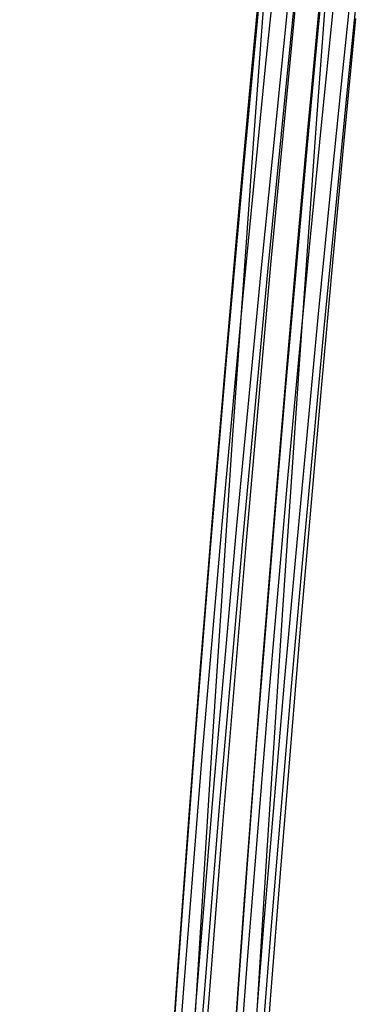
# Model space of a CAD drawing. Header units: metres. Extents: x 209848 to 209928, y 1182430 to 1182563.
# Tile 641 of 656: x 209852.873 to 209853.15, y 1182487.336 to 1182488.138. Entities that reach past the tile are written whole.
import ezdxf

# ---------------------------------------------------------------- set-up
doc = ezdxf.new("R2010")
doc.units = ezdxf.units.M
doc.header["$MEASUREMENT"] = 0
doc.linetypes.add('DGN Style 2', pattern=[15.036391, 9.021834, -6.014556])
doc.layers.get('0').update_dxf_attribs({"color": 254})

# ---------------------------------------------------------------- blocks, each defined once
blk = doc.blocks.new('*U2')
at = {"color": 40, "linetype": 'Continuous'}
for p, q in [((1.7758, -10.87437), (1.76681, -10.96967)), ((1.76681, -10.96967), (1.7581, -11.06511)), ((1.7581, -11.06511), (1.74966, -11.16069)), ((1.74966, -11.16069), (1.74147, -11.25633)), ((1.74147, -11.25633), (1.73354, -11.35209)), ((1.73354, -11.35209), (1.72585, -11.44791)), ((1.72585, -11.44791), (1.71841, -11.54384)), ((1.71841, -11.54384), (1.71121, -11.63985)), ((1.71121, -11.63985), (1.70424, -11.73596))]:
    blk.add_line(p, q, dxfattribs=at)
blk = doc.blocks.new('*U3')
at = {"color": 40, "linetype": 'Continuous'}
for p, q in [((1.77216, -10.91339), (1.76316, -11.01011)), ((1.76316, -11.01011), (1.75444, -11.10694)), ((1.75444, -11.10694), (1.74598, -11.20385)), ((1.74598, -11.20385), (1.73779, -11.30086)), ((1.73779, -11.30086), (1.72987, -11.39796)), ((1.72987, -11.39796), (1.72219, -11.49515)), ((1.72219, -11.49515), (1.71477, -11.59242)), ((1.71477, -11.59242), (1.70759, -11.68978)), ((1.70759, -11.68978), (1.70065, -11.78721))]:
    blk.add_line(p, q, dxfattribs=at)
blk = doc.blocks.new('*U4')
at = {"color": 40, "linetype": 'Continuous'}
for p, q in [((1.78074, -10.83536), (1.77133, -10.93188)), ((1.77133, -10.93188), (1.76222, -11.02846)), ((1.76222, -11.02846), (1.75341, -11.12525)), ((1.75341, -11.12525), (1.74489, -11.2221)), ((1.74489, -11.2221), (1.73664, -11.31915)), ((1.73664, -11.31915), (1.72868, -11.41625)), ((1.72868, -11.41625), (1.72099, -11.51352)), ((1.72099, -11.51352), (1.71356, -11.61085)), ((1.71356, -11.61085), (1.70638, -11.70837)), ((1.70638, -11.70837), (1.69945, -11.80592))]:
    blk.add_line(p, q, dxfattribs=at)
blk = doc.blocks.new('*U5')
at = {"color": 40, "linetype": 'Continuous'}
for p, q in [((1.784, -10.90986), (1.77417, -11.00641)), ((1.77417, -11.00641), (1.76466, -11.10302)), ((1.76466, -11.10302), (1.75545, -11.19984)), ((1.75545, -11.19984), (1.74655, -11.29672)), ((1.74655, -11.29672), (1.73794, -11.39379)), ((1.73794, -11.39379), (1.72963, -11.49092)), ((1.72963, -11.49092), (1.7216, -11.58824)), ((1.7216, -11.58824), (1.71386, -11.68561)), ((1.71386, -11.68561), (1.70638, -11.78315))]:
    blk.add_line(p, q, dxfattribs=at)
blk = doc.blocks.new('*U6')
at = {"color": 40, "linetype": 'Continuous'}
for p, q in [((1.80176, -10.86632), (1.79138, -10.96516)), ((1.79138, -10.96516), (1.78132, -11.06391)), ((1.78132, -11.06391), (1.77157, -11.16281)), ((1.77157, -11.16281), (1.76213, -11.26168)), ((1.76213, -11.26168), (1.75298, -11.36067)), ((1.75298, -11.36067), (1.74413, -11.45961)), ((1.74413, -11.45961), (1.73555, -11.55866)), ((1.73555, -11.55866), (1.72727, -11.65765)), ((1.72727, -11.65765), (1.71925, -11.75673))]:
    blk.add_line(p, q, dxfattribs=at)
blk = doc.blocks.new('*U7')
at = {"color": 40, "linetype": 'Continuous'}
for p, q in [((1.80506, -10.88313), (1.79515, -10.98009)), ((1.79515, -10.98009), (1.78551, -11.07719)), ((1.78551, -11.07719), (1.77613, -11.17432)), ((1.77613, -11.17432), (1.76702, -11.27157)), ((1.76702, -11.27157), (1.75816, -11.36885)), ((1.75816, -11.36885), (1.74956, -11.46624)), ((1.74956, -11.46624), (1.74121, -11.56367)), ((1.74121, -11.56367), (1.73311, -11.6612)), ((1.73311, -11.6612), (1.72526, -11.75876))]:
    blk.add_line(p, q, dxfattribs=at)
blk = doc.blocks.new('*U8')
at = {"color": 40, "linetype": 'Continuous'}
for p, q in [((1.80193, -10.92205), (1.79241, -11.02146)), ((1.79241, -11.02146), (1.78315, -11.12079)), ((1.78315, -11.12079), (1.77413, -11.22028)), ((1.77413, -11.22028), (1.76536, -11.31968)), ((1.76536, -11.31968), (1.75682, -11.41922)), ((1.75682, -11.41922), (1.74853, -11.51868)), ((1.74853, -11.51868), (1.74047, -11.61825)), ((1.74047, -11.61825), (1.73264, -11.71776)), ((1.73264, -11.71776), (1.72503, -11.81735))]:
    blk.add_line(p, q, dxfattribs=at)
blk = doc.blocks.new('*U9')
at = {"color": 40, "linetype": 'Continuous'}
for p, q in [((1.77759, -10.90381), (1.77021, -11.00376)), ((1.77021, -11.00376), (1.763, -11.10369)), ((1.763, -11.10369), (1.75594, -11.2037)), ((1.75594, -11.2037), (1.74904, -11.30369)), ((1.74904, -11.30369), (1.7423, -11.40376)), ((1.7423, -11.40376), (1.73572, -11.50381)), ((1.73572, -11.50381), (1.72929, -11.60392)), ((1.72929, -11.60392), (1.72301, -11.70403)), ((1.72301, -11.70403), (1.71689, -11.80419))]:
    blk.add_line(p, q, dxfattribs=at)
blk = doc.blocks.new('ATTEMP')
at = {"color": 5, "linetype": 'Continuous', "flags": 128}
for points in [[(-6.96662, -14.90357), (-6.9611, -14.66023), (-6.95498, -14.41699), (-6.94824, -14.17386), (-6.94085, -13.93084), (-6.93278, -13.68793), (-6.92401, -13.44514), (-6.91452, -13.20246), (-6.90428, -12.95991), (-6.89325, -12.71747), (-6.88143, -12.47516), (-6.86879, -12.23296), (-6.8553, -11.9909), (-6.84095, -11.74896), (-6.82571, -11.50714), (-6.80956, -11.26545), (-6.79249, -11.02388), (-6.77447, -10.78245)], [(-6.97857, -15.01383), (-6.97367, -14.78428), (-6.96812, -14.55473), (-6.96187, -14.32522), (-6.95489, -14.09576), (-6.94712, -13.86636), (-6.93853, -13.63703), (-6.92908, -13.40779), (-6.91873, -13.17866), (-6.90743, -12.94965), (-6.89514, -12.72076), (-6.88182, -12.492), (-6.86745, -12.2634), (-6.85196, -12.03495), (-6.83534, -11.80668), (-6.81753, -11.57857), (-6.79851, -11.35065), (-6.77824, -11.12293), (-6.75669, -10.8954)], [(-6.97933, -14.86992), (-6.97458, -14.64948), (-6.9692, -14.42894), (-6.96312, -14.20834), (-6.95632, -13.9877), (-6.94874, -13.76704), (-6.94034, -13.5464), (-6.93107, -13.32579), (-6.92088, -13.10523), (-6.90973, -12.88473), (-6.89758, -12.66433), (-6.88437, -12.44404), (-6.87006, -12.22387), (-6.85461, -12.00384), (-6.83797, -11.78397), (-6.8201, -11.56426), (-6.80095, -11.34475), (-6.78049, -11.12543), (-6.75867, -10.90633)], [(-6.98236, -14.91419), (-6.9783, -14.70449), (-6.97368, -14.49451), (-6.96845, -14.28431), (-6.96258, -14.07392), (-6.95602, -13.86336), (-6.94872, -13.65268), (-6.94064, -13.44191), (-6.93172, -13.23107), (-6.92192, -13.0202), (-6.9112, -12.80933), (-6.89949, -12.59847), (-6.88675, -12.38766), (-6.87294, -12.17693), (-6.858, -11.96629), (-6.84188, -11.75576), (-6.82455, -11.54538), (-6.80594, -11.33516), (-6.78601, -11.12513), (-6.76471, -10.91529)], [(-6.98322, -14.89737), (-6.97996, -14.71443), (-6.9763, -14.53067), (-6.97221, -14.34615), (-6.96767, -14.16094), (-6.96264, -13.97512), (-6.95708, -13.78873), (-6.95096, -13.60184), (-6.94424, -13.41449), (-6.93688, -13.22674), (-6.92884, -13.03865), (-6.92007, -12.85025), (-6.91054, -12.66159), (-6.90018, -12.47271), (-6.88897, -12.28367), (-6.87685, -12.09449), (-6.86377, -11.90523), (-6.84969, -11.71591), (-6.83455, -11.52659), (-6.8183, -11.33729), (-6.8009, -11.14805), (-6.7823, -10.95891), (-6.76243, -10.7699)], [(-6.90746, -12.56051), (-6.89947, -12.41165), (-6.89094, -12.26198), (-6.88186, -12.11156), (-6.8722, -11.96047), (-6.86193, -11.80877), (-6.85103, -11.65653), (-6.83945, -11.50381), (-6.82717, -11.35067), (-6.81417, -11.19716), (-6.80039, -11.04335), (-6.78582, -10.8893)], [(-6.90894, -12.58898), (-6.90187, -12.45516), (-6.8945, -12.32303), (-6.88686, -12.19258), (-6.87893, -12.06379), (-6.87072, -11.93667), (-6.86223, -11.81119), (-6.85346, -11.68735), (-6.84442, -11.56513), (-6.83511, -11.44454), (-6.82553, -11.32554), (-6.81568, -11.20815), (-6.80557, -11.09233), (-6.79519, -10.97798), (-6.78437, -10.86326)], [(-6.90924, -12.59473), (-6.90218, -12.46091), (-6.89483, -12.32878), (-6.8872, -12.19833), (-6.87929, -12.06955), (-6.8711, -11.94242), (-6.86263, -11.81694), (-6.85388, -11.69309), (-6.84486, -11.57087), (-6.83556, -11.45026), (-6.826, -11.33126), (-6.81617, -11.21385), (-6.80608, -11.09803), (-6.79573, -10.98377), (-6.78512, -10.87107)]]:
    blk.add_lwpolyline(points, dxfattribs=at)
at = {"color": 3, "linetype": 'Continuous'}
for name in ['*U9', '*U8', '*U7', '*U6', '*U4', '*U5', '*U3', '*U2']:
    blk.add_blockref(name, (-8.51117, 0), dxfattribs=at)

msp = doc.modelspace()

# ---------------------------------------------------------------- block references
at = {"color": 1, "linetype": 'DGN Style 2'}
msp.add_blockref('ATTEMP', (209859.85591, 1182499.06107), dxfattribs=at)

doc.saveas('drawing.dxf')
